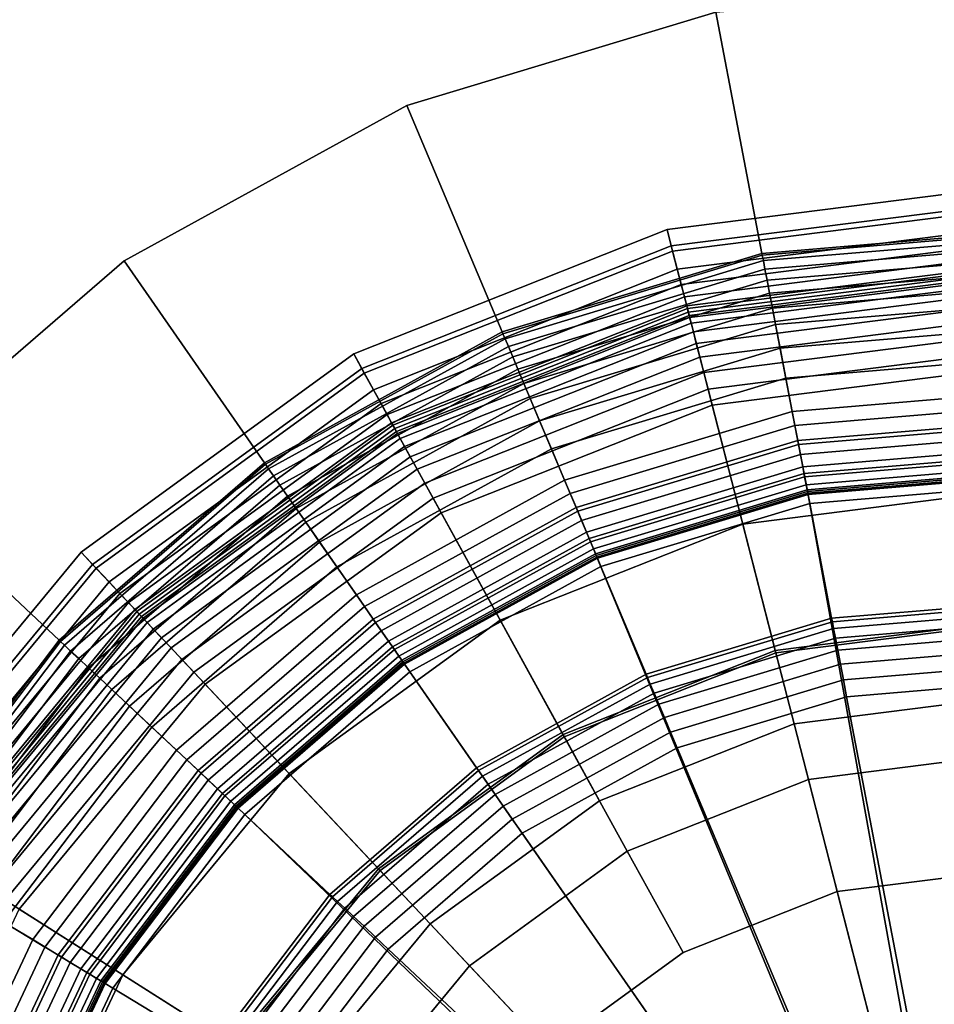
# Model space of a CAD drawing. Extents: x -43.1 to 43.1, y -41.3 to 41.3.
# Tile 631 of 656: x 25.6 to 26.4, y 21 to 21.9. Entities that reach past the tile are written whole.
import ezdxf

# ---------------------------------------------------------------- set-up
doc = ezdxf.new("R2010")
doc.units = 0
for name, color, linetype in [('LAMP', 7, 'CONTINUOUS'), ('LAMP_SUPPORT', 18, 'CONTINUOUS'), ('METAL_BASE', 254, 'CONTINUOUS')]:
    doc.layers.add(name, color=color, linetype=linetype)

msp = doc.modelspace()

# ---------------------------------------------------------------- linework, layer by layer
at = {"layer": 'LAMP'}
for points in [[(26.1737, 21.6867, 24.6401), (26.4772, 21.7251, 24.6401), (26.4772, 21.7099, 24.7579), (26.1775, 21.6719, 24.7579)], [(26.1787, 21.6673, 24.3843), (26.4772, 21.7051, 24.3843), (26.4772, 21.7251, 24.6401), (26.1737, 21.6867, 24.6401)], [(26.1775, 21.6719, 24.7579), (26.4772, 21.7099, 24.7579), (26.4772, 21.6512, 24.8806), (26.1921, 21.6151, 24.8806)], [(26.183, 21.6507, 24.0998), (26.4772, 21.6879, 24.0998), (26.4772, 21.7051, 24.3843), (26.1787, 21.6673, 24.3843)], [(25.8894, 21.574, 24.6401), (26.1737, 21.6867, 24.6401), (26.1775, 21.6719, 24.7579), (25.8967, 21.5607, 24.7579)], [(25.899, 21.5565, 24.3843), (26.1787, 21.6673, 24.3843), (26.1737, 21.6867, 24.6401), (25.8894, 21.574, 24.6401)], [(26.1865, 21.6369, 23.7996), (26.4772, 21.6737, 23.7996), (26.4772, 21.6879, 24.0998), (26.183, 21.6507, 24.0998)], [(25.8967, 21.5607, 24.7579), (26.1775, 21.6719, 24.7579), (26.1921, 21.6151, 24.8806), (25.925, 21.5093, 24.8806)], [(26.1894, 21.6258, 23.4966), (26.4772, 21.6623, 23.4966), (26.4772, 21.6737, 23.7996), (26.1865, 21.6369, 23.7996)], [(25.9073, 21.5414, 24.0998), (26.183, 21.6507, 24.0998), (26.1787, 21.6673, 24.3843), (25.899, 21.5565, 24.3843)], [(26.1915, 21.6175, 23.2036), (26.4772, 21.6537, 23.2036), (26.4772, 21.6623, 23.4966), (26.1894, 21.6258, 23.4966)], [(26.193, 21.6119, 22.9337), (26.4772, 21.6478, 22.9337), (26.4772, 21.6537, 23.2036), (26.1915, 21.6175, 23.2036)], [(26.1921, 21.6151, 24.8806), (26.4772, 21.6512, 24.8806), (26.4772, 21.5606, 24.9998), (26.2147, 21.5274, 24.9998)], [(25.9142, 21.529, 23.7996), (26.1865, 21.6369, 23.7996), (26.183, 21.6507, 24.0998), (25.9073, 21.5414, 24.0998)], [(26.1937, 21.6089, 22.6997), (26.4772, 21.6448, 22.6997), (26.4772, 21.6478, 22.9337), (26.193, 21.6119, 22.9337)], [(26.1942, 21.607, 22.6845), (26.4772, 21.6428, 22.6845), (26.4772, 21.6448, 22.6997), (26.1937, 21.6089, 22.6997)], [(26.1955, 21.6019, 22.6707), (26.4772, 21.6375, 22.6707), (26.4772, 21.6428, 22.6845), (26.1942, 21.607, 22.6845)], [(25.9197, 21.5189, 23.4966), (26.1894, 21.6258, 23.4966), (26.1865, 21.6369, 23.7996), (25.9142, 21.529, 23.7996)], [(26.1976, 21.5939, 22.6586), (26.4772, 21.6293, 22.6586), (26.4772, 21.6375, 22.6707), (26.1955, 21.6019, 22.6707)], [(25.9238, 21.5114, 23.2036), (26.1915, 21.6175, 23.2036), (26.1894, 21.6258, 23.4966), (25.9197, 21.5189, 23.4966)], [(26.2002, 21.5835, 22.6486), (26.4772, 21.6186, 22.6486), (26.4772, 21.6293, 22.6586), (26.1976, 21.5939, 22.6586)], [(25.9266, 21.5063, 22.9337), (26.193, 21.6119, 22.9337), (26.1915, 21.6175, 23.2036), (25.9238, 21.5114, 23.2036)], [(26.2034, 21.5711, 22.6411), (26.4772, 21.6058, 22.6411), (26.4772, 21.6186, 22.6486), (26.2002, 21.5835, 22.6486)], [(25.925, 21.5093, 24.8806), (26.1921, 21.6151, 24.8806), (26.2147, 21.5274, 24.9998), (25.9687, 21.4299, 24.9998)], [(25.9281, 21.5036, 22.6997), (26.1937, 21.6089, 22.6997), (26.193, 21.6119, 22.9337), (25.9266, 21.5063, 22.9337)], [(25.929, 21.5019, 22.6845), (26.1942, 21.607, 22.6845), (26.1937, 21.6089, 22.6997), (25.9281, 21.5036, 22.6997)], [(25.9316, 21.4973, 22.6707), (26.1955, 21.6019, 22.6707), (26.1942, 21.607, 22.6845), (25.929, 21.5019, 22.6845)], [(25.9355, 21.4901, 22.6586), (26.1976, 21.5939, 22.6586), (26.1955, 21.6019, 22.6707), (25.9316, 21.4973, 22.6707)], [(26.207, 21.5572, 22.6365), (26.4772, 21.5914, 22.6365), (26.4772, 21.6058, 22.6411), (26.2034, 21.5711, 22.6411)], [(25.9407, 21.4807, 22.6486), (26.2002, 21.5835, 22.6486), (26.1976, 21.5939, 22.6586), (25.9355, 21.4901, 22.6586)], [(26.2109, 21.542, 22.6352), (26.4772, 21.5757, 22.6352), (26.4772, 21.5914, 22.6365), (26.207, 21.5572, 22.6365)], [(25.9469, 21.4695, 22.6411), (26.2034, 21.5711, 22.6411), (26.2002, 21.5835, 22.6486), (25.9407, 21.4807, 22.6486)], [(25.642, 21.3942, 24.6401), (25.8894, 21.574, 24.6401), (25.8967, 21.5607, 24.7579), (25.6524, 21.383, 24.7579)], [(25.6557, 21.3796, 24.3843), (25.899, 21.5565, 24.3843), (25.8894, 21.574, 24.6401), (25.642, 21.3942, 24.6401)], [(25.9538, 21.4568, 22.6365), (26.207, 21.5572, 22.6365), (26.2034, 21.5711, 22.6411), (25.9469, 21.4695, 22.6411)], [(26.2719, 21.3049, 22.6428), (26.4773, 21.3309, 22.6428), (26.4772, 21.5757, 22.6352), (26.2109, 21.542, 22.6352)], [(25.6524, 21.383, 24.7579), (25.8967, 21.5607, 24.7579), (25.925, 21.5093, 24.8806), (25.6925, 21.3403, 24.8806)], [(25.6674, 21.3671, 24.0998), (25.9073, 21.5414, 24.0998), (25.899, 21.5565, 24.3843), (25.6557, 21.3796, 24.3843)], [(25.9614, 21.4431, 22.6352), (26.2109, 21.542, 22.6352), (26.207, 21.5572, 22.6365), (25.9538, 21.4568, 22.6365)], [(26.2147, 21.5274, 24.9998), (26.4772, 21.5606, 24.9998), (26.4772, 21.4493, 25.107), (26.2424, 21.4196, 25.107)], [(25.6772, 21.3567, 23.7996), (25.9142, 21.529, 23.7996), (25.9073, 21.5414, 24.0998), (25.6674, 21.3671, 24.0998)], [(26.0794, 21.2286, 22.6428), (26.2719, 21.3049, 22.6428), (26.2109, 21.542, 22.6352), (25.9614, 21.4431, 22.6352)], [(25.685, 21.3484, 23.4966), (25.9197, 21.5189, 23.4966), (25.9142, 21.529, 23.7996), (25.6772, 21.3567, 23.7996)], [(25.9687, 21.4299, 24.9998), (26.2147, 21.5274, 24.9998), (26.2424, 21.4196, 25.107), (26.0223, 21.3324, 25.107)], [(25.6909, 21.3421, 23.2036), (25.9238, 21.5114, 23.2036), (25.9197, 21.5189, 23.4966), (25.685, 21.3484, 23.4966)], [(25.6949, 21.3379, 22.9337), (25.9266, 21.5063, 22.9337), (25.9238, 21.5114, 23.2036), (25.6909, 21.3421, 23.2036)], [(25.6925, 21.3403, 24.8806), (25.925, 21.5093, 24.8806), (25.9687, 21.4299, 24.9998), (25.7546, 21.2743, 24.9998)], [(25.697, 21.3356, 22.6997), (25.9281, 21.5036, 22.6997), (25.9266, 21.5063, 22.9337), (25.6949, 21.3379, 22.9337)], [(25.6983, 21.3342, 22.6845), (25.929, 21.5019, 22.6845), (25.9281, 21.5036, 22.6997), (25.697, 21.3356, 22.6997)], [(25.7019, 21.3303, 22.6707), (25.9316, 21.4973, 22.6707), (25.929, 21.5019, 22.6845), (25.6983, 21.3342, 22.6845)], [(25.7076, 21.3243, 22.6586), (25.9355, 21.4901, 22.6586), (25.9316, 21.4973, 22.6707), (25.7019, 21.3303, 22.6707)], [(25.7149, 21.3165, 22.6486), (25.9407, 21.4807, 22.6486), (25.9355, 21.4901, 22.6586), (25.7076, 21.3243, 22.6586)], [(25.7237, 21.3072, 22.6411), (25.9469, 21.4695, 22.6411), (25.9407, 21.4807, 22.6486), (25.7149, 21.3165, 22.6486)], [(25.7335, 21.2967, 22.6365), (25.9538, 21.4568, 22.6365), (25.9469, 21.4695, 22.6411), (25.7237, 21.3072, 22.6411)], [(25.7442, 21.2853, 22.6352), (25.9614, 21.4431, 22.6352), (25.9538, 21.4568, 22.6365), (25.7335, 21.2967, 22.6365)], [(26.2424, 21.4196, 25.107), (26.4772, 21.4493, 25.107), (26.4773, 21.3287, 25.1939), (26.2724, 21.3028, 25.1939)], [(25.9119, 21.1068, 22.6428), (26.0794, 21.2286, 22.6428), (25.9614, 21.4431, 22.6352), (25.7442, 21.2853, 22.6352)], [(25.7546, 21.2743, 24.9998), (25.9687, 21.4299, 24.9998), (26.0223, 21.3324, 25.107), (25.8308, 21.1932, 25.107)], [(26.0223, 21.3324, 25.107), (26.2424, 21.4196, 25.107), (26.2724, 21.3028, 25.1939), (26.0804, 21.2267, 25.1939)], [(25.4471, 21.1584, 24.6401), (25.642, 21.3942, 24.6401), (25.6524, 21.383, 24.7579), (25.4599, 21.1503, 24.7579)], [(25.464, 21.1477, 24.3843), (25.6557, 21.3796, 24.3843), (25.642, 21.3942, 24.6401), (25.4471, 21.1584, 24.6401)], [(25.4599, 21.1503, 24.7579), (25.6524, 21.383, 24.7579), (25.6925, 21.3403, 24.8806), (25.5095, 21.1189, 24.8806)], [(25.4785, 21.1385, 24.0998), (25.6674, 21.3671, 24.0998), (25.6557, 21.3796, 24.3843), (25.464, 21.1477, 24.3843)], [(25.4905, 21.1309, 23.7996), (25.6772, 21.3567, 23.7996), (25.6674, 21.3671, 24.0998), (25.4785, 21.1385, 24.0998)], [(25.5001, 21.1248, 23.4966), (25.685, 21.3484, 23.4966), (25.6772, 21.3567, 23.7996), (25.4905, 21.1309, 23.7996)], [(25.5074, 21.1202, 23.2036), (25.6909, 21.3421, 23.2036), (25.685, 21.3484, 23.4966), (25.5001, 21.1248, 23.4966)], [(25.5123, 21.117, 22.9337), (25.6949, 21.3379, 22.9337), (25.6909, 21.3421, 23.2036), (25.5074, 21.1202, 23.2036)], [(25.5095, 21.1189, 24.8806), (25.6925, 21.3403, 24.8806), (25.7546, 21.2743, 24.9998), (25.586, 21.0703, 24.9998)], [(25.5149, 21.1154, 22.6997), (25.697, 21.3356, 22.6997), (25.6949, 21.3379, 22.9337), (25.5123, 21.117, 22.9337)], [(25.5166, 21.1144, 22.6845), (25.6983, 21.3342, 22.6845), (25.697, 21.3356, 22.6997), (25.5149, 21.1154, 22.6997)], [(25.521, 21.1115, 22.6707), (25.7019, 21.3303, 22.6707), (25.6983, 21.3342, 22.6845), (25.5166, 21.1144, 22.6845)], [(25.528, 21.1071, 22.6586), (25.7076, 21.3243, 22.6586), (25.7019, 21.3303, 22.6707), (25.521, 21.1115, 22.6707)], [(25.8308, 21.1932, 25.107), (26.0223, 21.3324, 25.107), (26.0804, 21.2267, 25.1939), (25.9134, 21.1053, 25.1939)], [(26.2889, 21.2385, 22.1433), (26.4773, 21.2623, 22.1433), (26.4773, 21.3309, 22.6428), (26.2719, 21.3049, 22.6428)], [(25.537, 21.1014, 22.6486), (25.7149, 21.3165, 22.6486), (25.7076, 21.3243, 22.6586), (25.528, 21.1071, 22.6586)], [(26.2724, 21.3028, 25.1939), (26.4773, 21.3287, 25.1939), (26.4773, 21.2102, 25.2522), (26.3019, 21.188, 25.2522)], [(25.5478, 21.0945, 22.6411), (25.7237, 21.3072, 22.6411), (25.7149, 21.3165, 22.6486), (25.537, 21.1014, 22.6486)], [(25.56, 21.0868, 22.6365), (25.7335, 21.2967, 22.6365), (25.7237, 21.3072, 22.6411), (25.5478, 21.0945, 22.6411)], [(26.1124, 21.1685, 22.1434), (26.2889, 21.2385, 22.1433), (26.2719, 21.3049, 22.6428), (26.0794, 21.2286, 22.6428)], [(26.0804, 21.2267, 25.1939), (26.2724, 21.3028, 25.1939), (26.3019, 21.188, 25.2522), (26.1376, 21.1229, 25.2522)], [(25.5732, 21.0784, 22.6352), (25.7442, 21.2853, 22.6352), (25.7335, 21.2967, 22.6365), (25.56, 21.0868, 22.6365)], [(25.78, 20.9473, 22.6428), (25.9119, 21.1068, 22.6428), (25.7442, 21.2853, 22.6352), (25.5732, 21.0784, 22.6352)], [(25.586, 21.0703, 24.9998), (25.7546, 21.2743, 24.9998), (25.8308, 21.1932, 25.107), (25.68, 21.0107, 25.107)], [(26.4773, 21.2623, 22.1433), (26.2889, 21.2385, 22.1433), (26.4775, 20.5049, 22.1433), (26.6657, 21.2386, 22.1433)], [(26.1124, 21.1685, 22.1434), (25.9589, 21.0569, 22.1434), (26.4775, 20.5049, 22.1433), (26.2889, 21.2385, 22.1433)], [(25.9589, 21.0569, 22.1434), (26.1124, 21.1685, 22.1434), (26.0794, 21.2286, 22.6428), (25.9119, 21.1068, 22.6428)], [(25.9134, 21.1053, 25.1939), (26.0804, 21.2267, 25.1939), (26.1376, 21.1229, 25.2522), (25.9946, 21.0189, 25.2522)], [(26.3019, 21.188, 25.2522), (26.4773, 21.2102, 25.2522), (26.4773, 21.1051, 25.2735), (26.3281, 21.0862, 25.2735)], [(25.68, 21.0107, 25.107), (25.8308, 21.1932, 25.107), (25.9134, 21.1053, 25.1939), (25.7818, 20.9461, 25.1939)], [(26.1376, 21.1229, 25.2522), (26.3019, 21.188, 25.2522), (26.3281, 21.0862, 25.2735), (26.1882, 21.0308, 25.2735)], [(25.9946, 21.0189, 25.2522), (26.1376, 21.1229, 25.2522), (26.1882, 21.0308, 25.2735), (26.0665, 20.9423, 25.2735)], [(25.8379, 20.9106, 22.1434), (25.9589, 21.0569, 22.1434), (25.9119, 21.1068, 22.6428), (25.78, 20.9473, 22.6428)], [(25.7818, 20.9461, 25.1939), (25.9134, 21.1053, 25.1939), (25.9946, 21.0189, 25.2522), (25.8819, 20.8826, 25.2522)], [(26.4773, 21.1051, 25.2735), (26.6266, 21.0863, 25.2735), (26.4775, 20.5049, 25.2735), (26.3281, 21.0862, 25.2735)], [(26.1882, 21.0308, 25.2735), (26.3281, 21.0862, 25.2735), (26.4775, 20.5049, 25.2735), (26.0665, 20.9423, 25.2735)], [(25.6919, 20.7599, 22.6428), (25.78, 20.9473, 22.6428), (25.5732, 21.0784, 22.6352), (25.459, 20.8355, 22.6352)], [(25.4734, 20.8308, 24.9998), (25.586, 21.0703, 24.9998), (25.68, 21.0107, 25.107), (25.5792, 20.7965, 25.107)], [(25.8379, 20.9106, 22.1434), (25.7571, 20.7387, 22.1433), (26.4775, 20.5049, 22.1433), (25.9589, 21.0569, 22.1434)], [(25.8819, 20.8826, 25.2522), (25.9946, 21.0189, 25.2522), (26.0665, 20.9423, 25.2735), (25.9707, 20.8264, 25.2735)], [(25.5792, 20.7965, 25.107), (25.68, 21.0107, 25.107), (25.7818, 20.9461, 25.1939), (25.6939, 20.7593, 25.1939)]]:
    msp.add_3dface(points, dxfattribs=at)
at = {"layer": 'LAMP_SUPPORT'}
for points in [[(26.5051, 21.6858, 19.0011), (26.2598, 21.6651, 19.0011), (26.2601, 21.6634, 18.9861), (26.5051, 21.6841, 18.9861)], [(26.5051, 21.6858, 22.465), (26.2598, 21.6651, 22.465), (26.2598, 21.6651, 19.0011), (26.5051, 21.6858, 19.0011)], [(26.5051, 21.6841, 22.48), (26.2601, 21.6634, 22.48), (26.2598, 21.6651, 22.465), (26.5051, 21.6858, 22.465)], [(26.5051, 21.6841, 18.9861), (26.2601, 21.6634, 18.9861), (26.2611, 21.6586, 18.9723), (26.505, 21.6791, 18.9723)], [(26.505, 21.6791, 22.4939), (26.2611, 21.6586, 22.4939), (26.2601, 21.6634, 22.48), (26.5051, 21.6841, 22.48)], [(26.505, 21.6791, 18.9723), (26.2611, 21.6586, 18.9723), (26.2625, 21.6509, 18.9601), (26.5048, 21.6714, 18.9601)], [(26.5048, 21.6714, 22.5061), (26.2625, 21.6509, 22.5061), (26.2611, 21.6586, 22.4939), (26.505, 21.6791, 22.4939)], [(26.5048, 21.6714, 18.9601), (26.2625, 21.6509, 18.9601), (26.2644, 21.641, 18.9499), (26.5046, 21.6612, 18.9499)], [(26.5046, 21.6612, 22.5162), (26.2644, 21.641, 22.5162), (26.2625, 21.6509, 22.5061), (26.5048, 21.6714, 22.5061)], [(26.2598, 21.6651, 19.0011), (26.0241, 21.5939, 19.0011), (26.0248, 21.5923, 18.9861), (26.2601, 21.6634, 18.9861)], [(26.2598, 21.6651, 22.465), (26.0241, 21.5939, 22.465), (26.0241, 21.5939, 19.0011), (26.2598, 21.6651, 19.0011)], [(26.2601, 21.6634, 22.48), (26.0248, 21.5923, 22.48), (26.0241, 21.5939, 22.465), (26.2598, 21.6651, 22.465)], [(26.2601, 21.6634, 18.9861), (26.0248, 21.5923, 18.9861), (26.0267, 21.5877, 18.9723), (26.2611, 21.6586, 18.9723)], [(26.2611, 21.6586, 22.4939), (26.0267, 21.5877, 22.4939), (26.0248, 21.5923, 22.48), (26.2601, 21.6634, 22.48)], [(26.5046, 21.6612, 18.9499), (26.2644, 21.641, 18.9499), (26.2667, 21.629, 18.9421), (26.5044, 21.649, 18.9421)], [(26.5044, 21.649, 22.524), (26.2667, 21.629, 22.524), (26.2644, 21.641, 22.5162), (26.5046, 21.6612, 22.5162)], [(26.2611, 21.6586, 18.9723), (26.0267, 21.5877, 18.9723), (26.0297, 21.5806, 18.9601), (26.2625, 21.6509, 18.9601)], [(26.2625, 21.6509, 22.5061), (26.0297, 21.5806, 22.5061), (26.0267, 21.5877, 22.4939), (26.2611, 21.6586, 22.4939)], [(26.2625, 21.6509, 18.9601), (26.0297, 21.5806, 18.9601), (26.0337, 21.5712, 18.9499), (26.2644, 21.641, 18.9499)], [(26.2644, 21.641, 22.5162), (26.0337, 21.5712, 22.5162), (26.0297, 21.5806, 22.5061), (26.2625, 21.6509, 22.5061)], [(26.5044, 21.649, 18.9421), (26.2667, 21.629, 18.9421), (26.2693, 21.6154, 18.9372), (26.5041, 21.6352, 18.9372)], [(26.5041, 21.6352, 22.5289), (26.2693, 21.6154, 22.5289), (26.2667, 21.629, 22.524), (26.5044, 21.649, 22.524)], [(26.2644, 21.641, 18.9499), (26.0337, 21.5712, 18.9499), (26.0384, 21.56, 18.9421), (26.2667, 21.629, 18.9421)], [(26.2667, 21.629, 22.524), (26.0384, 21.56, 22.524), (26.0337, 21.5712, 22.5162), (26.2644, 21.641, 22.5162)], [(26.5041, 21.6352, 18.9372), (26.2693, 21.6154, 18.9372), (26.2721, 21.6006, 18.9354), (26.5038, 21.6201, 18.9354)], [(26.5038, 21.6201, 22.5307), (26.2721, 21.6006, 22.5307), (26.2693, 21.6154, 22.5289), (26.5041, 21.6352, 22.5289)], [(26.2667, 21.629, 18.9421), (26.0384, 21.56, 18.9421), (26.0438, 21.5472, 18.9372), (26.2693, 21.6154, 18.9372)], [(26.2693, 21.6154, 22.5289), (26.0438, 21.5472, 22.5289), (26.0384, 21.56, 22.524), (26.2667, 21.629, 22.524)], [(26.2693, 21.6154, 18.9372), (26.0438, 21.5472, 18.9372), (26.0496, 21.5334, 18.9354), (26.2721, 21.6006, 18.9354)], [(26.2721, 21.6006, 22.5307), (26.0496, 21.5334, 22.5307), (26.0438, 21.5472, 22.5289), (26.2693, 21.6154, 22.5289)], [(26.5038, 21.6201, 18.9354), (26.2721, 21.6006, 18.9354), (26.2763, 21.5791, 18.9338), (26.5033, 21.5982, 18.9338)], [(26.5018, 21.5269, 22.5307), (26.2896, 21.509, 22.5307), (26.2721, 21.6006, 22.5307), (26.5038, 21.6201, 22.5307)], [(26.2721, 21.6006, 18.9354), (26.0496, 21.5334, 18.9354), (26.0581, 21.5131, 18.9338), (26.2763, 21.5791, 18.9338)], [(26.2896, 21.509, 22.5307), (26.0858, 21.4474, 22.5307), (26.0496, 21.5334, 22.5307), (26.2721, 21.6006, 22.5307)], [(26.5033, 21.5982, 18.9338), (26.2763, 21.5791, 18.9338), (26.2814, 21.552, 18.929), (26.5027, 21.5707, 18.929)], [(26.0241, 21.5939, 19.0011), (25.8084, 21.4752, 19.0011), (25.8094, 21.4738, 18.9861), (26.0248, 21.5923, 18.9861)], [(26.0241, 21.5939, 22.465), (25.8084, 21.4752, 22.465), (25.8084, 21.4752, 19.0011), (26.0241, 21.5939, 19.0011)], [(26.0248, 21.5923, 22.48), (25.8094, 21.4738, 22.48), (25.8084, 21.4752, 22.465), (26.0241, 21.5939, 22.465)], [(26.0248, 21.5923, 18.9861), (25.8094, 21.4738, 18.9861), (25.8122, 21.4698, 18.9723), (26.0267, 21.5877, 18.9723)], [(26.0267, 21.5877, 22.4939), (25.8122, 21.4698, 22.4939), (25.8094, 21.4738, 22.48), (26.0248, 21.5923, 22.48)], [(26.0267, 21.5877, 18.9723), (25.8122, 21.4698, 18.9723), (25.8167, 21.4634, 18.9601), (26.0297, 21.5806, 18.9601)], [(26.0297, 21.5806, 22.5061), (25.8167, 21.4634, 22.5061), (25.8122, 21.4698, 22.4939), (26.0267, 21.5877, 22.4939)], [(26.0297, 21.5806, 18.9601), (25.8167, 21.4634, 18.9601), (25.8225, 21.455, 18.9499), (26.0337, 21.5712, 18.9499)], [(26.0337, 21.5712, 22.5162), (25.8225, 21.455, 22.5162), (25.8167, 21.4634, 22.5061), (26.0297, 21.5806, 22.5061)], [(26.0337, 21.5712, 18.9499), (25.8225, 21.455, 18.9499), (25.8294, 21.445, 18.9421), (26.0384, 21.56, 18.9421)], [(26.0384, 21.56, 22.524), (25.8294, 21.445, 22.524), (25.8225, 21.455, 22.5162), (26.0337, 21.5712, 22.5162)], [(26.2763, 21.5791, 18.9338), (26.0581, 21.5131, 18.9338), (26.0688, 21.4878, 18.929), (26.2814, 21.552, 18.929)], [(26.5027, 21.5707, 18.929), (26.2814, 21.552, 18.929), (26.2872, 21.5217, 18.9214), (26.5021, 21.5398, 18.9214)], [(26.0384, 21.56, 18.9421), (25.8294, 21.445, 18.9421), (25.8373, 21.4337, 18.9372), (26.0438, 21.5472, 18.9372)], [(26.0438, 21.5472, 22.5289), (25.8373, 21.4337, 22.5289), (25.8294, 21.445, 22.524), (26.0384, 21.56, 22.524)], [(26.0438, 21.5472, 18.9372), (25.8373, 21.4337, 18.9372), (25.8459, 21.4213, 18.9354), (26.0496, 21.5334, 18.9354)], [(26.0496, 21.5334, 22.5307), (25.8459, 21.4213, 22.5307), (25.8373, 21.4337, 22.5289), (26.0438, 21.5472, 22.5289)], [(26.2814, 21.552, 18.929), (26.0688, 21.4878, 18.929), (26.0807, 21.4593, 18.9214), (26.2872, 21.5217, 18.9214)], [(26.5021, 21.5398, 18.9214), (26.2872, 21.5217, 18.9214), (26.2929, 21.4917, 18.9114), (26.5015, 21.5093, 18.9114)], [(26.0496, 21.5334, 18.9354), (25.8459, 21.4213, 18.9354), (25.8585, 21.4033, 18.9338), (26.0581, 21.5131, 18.9338)], [(26.0858, 21.4474, 22.5307), (25.8992, 21.3448, 22.5307), (25.8459, 21.4213, 22.5307), (26.0496, 21.5334, 22.5307)], [(26.5016, 21.513, 22.5291), (26.2922, 21.4953, 22.5291), (26.2896, 21.509, 22.5307), (26.5018, 21.5269, 22.5307)], [(26.2872, 21.5217, 18.9214), (26.0807, 21.4593, 18.9214), (26.0926, 21.4312, 18.9114), (26.2929, 21.4917, 18.9114)], [(26.0581, 21.5131, 18.9338), (25.8585, 21.4033, 18.9338), (25.8742, 21.3807, 18.929), (26.0688, 21.4878, 18.929)], [(26.2922, 21.4953, 22.5291), (26.0912, 21.4346, 22.5291), (26.0858, 21.4474, 22.5307), (26.2896, 21.509, 22.5307)], [(26.5013, 21.5002, 22.5245), (26.2947, 21.4827, 22.5245), (26.2922, 21.4953, 22.5291), (26.5016, 21.513, 22.5291)], [(26.5015, 21.5093, 18.9114), (26.2929, 21.4917, 18.9114), (26.298, 21.4654, 18.8993), (26.5009, 21.4825, 18.8993)], [(26.5011, 21.4888, 22.5173), (26.2968, 21.4716, 22.5173), (26.2947, 21.4827, 22.5245), (26.5013, 21.5002, 22.5245)], [(26.2947, 21.4827, 22.5245), (26.0961, 21.4228, 22.5245), (26.0912, 21.4346, 22.5291), (26.2922, 21.4953, 22.5291)], [(26.2929, 21.4917, 18.9114), (26.0926, 21.4312, 18.9114), (26.103, 21.4065, 18.8993), (26.298, 21.4654, 18.8993)], [(26.0688, 21.4878, 18.929), (25.8742, 21.3807, 18.929), (25.8918, 21.3554, 18.9214), (26.0807, 21.4593, 18.9214)], [(26.2968, 21.4716, 22.5173), (26.1005, 21.4123, 22.5173), (26.0961, 21.4228, 22.5245), (26.2947, 21.4827, 22.5245)], [(26.5009, 21.4794, 22.5079), (26.2985, 21.4624, 22.5079), (26.2968, 21.4716, 22.5173), (26.5011, 21.4888, 22.5173)], [(26.5009, 21.4825, 18.8993), (26.298, 21.4654, 18.8993), (26.3016, 21.4464, 18.8854), (26.5005, 21.4632, 18.8854)], [(25.8084, 21.4752, 19.0011), (25.6221, 21.3143, 19.0011), (25.6234, 21.3131, 18.9861), (25.8094, 21.4738, 18.9861)], [(25.8084, 21.4752, 22.465), (25.6221, 21.3143, 22.465), (25.6221, 21.3143, 19.0011), (25.8084, 21.4752, 19.0011)], [(25.8094, 21.4738, 22.48), (25.6234, 21.3131, 22.48), (25.6221, 21.3143, 22.465), (25.8084, 21.4752, 22.465)], [(25.8094, 21.4738, 18.9861), (25.6234, 21.3131, 18.9861), (25.627, 21.3097, 18.9723), (25.8122, 21.4698, 18.9723)], [(25.8122, 21.4698, 22.4939), (25.627, 21.3097, 22.4939), (25.6234, 21.3131, 22.48), (25.8094, 21.4738, 22.48)], [(26.5007, 21.4722, 22.4966), (26.2999, 21.4553, 22.4966), (26.2985, 21.4624, 22.5079), (26.5009, 21.4794, 22.5079)], [(25.8122, 21.4698, 18.9723), (25.627, 21.3097, 18.9723), (25.6326, 21.3044, 18.9601), (25.8167, 21.4634, 18.9601)], [(25.8167, 21.4634, 22.5061), (25.6326, 21.3044, 22.5061), (25.627, 21.3097, 22.4939), (25.8122, 21.4698, 22.4939)], [(25.8167, 21.4634, 18.9601), (25.6326, 21.3044, 18.9601), (25.6401, 21.2975, 18.9499), (25.8225, 21.455, 18.9499)], [(25.8225, 21.455, 22.5162), (25.6401, 21.2975, 22.5162), (25.6326, 21.3044, 22.5061), (25.8167, 21.4634, 22.5061)], [(26.2985, 21.4624, 22.5079), (26.1042, 21.4036, 22.5079), (26.1005, 21.4123, 22.5173), (26.2968, 21.4716, 22.5173)], [(26.298, 21.4654, 18.8993), (26.103, 21.4065, 18.8993), (26.1105, 21.3887, 18.8854), (26.3016, 21.4464, 18.8854)], [(26.5006, 21.4676, 22.4838), (26.3008, 21.4508, 22.4838), (26.2999, 21.4553, 22.4966), (26.5007, 21.4722, 22.4966)], [(26.5006, 21.466, 22.4698), (26.3011, 21.4492, 22.4698), (26.3008, 21.4508, 22.4838), (26.5006, 21.4676, 22.4838)], [(26.5006, 21.4643, 21.5662), (26.3014, 21.4475, 21.5662), (26.3011, 21.4492, 22.4698), (26.5006, 21.466, 22.4698)], [(26.4672, 20.528, 21.5662), (26.3014, 21.4475, 21.5662), (26.5006, 21.4643, 21.5662), (26.6989, 21.4393, 21.5662)], [(25.8225, 21.455, 18.9499), (25.6401, 21.2975, 18.9499), (25.6489, 21.2891, 18.9421), (25.8294, 21.445, 18.9421)], [(25.8294, 21.445, 22.524), (25.6489, 21.2891, 22.524), (25.6401, 21.2975, 22.5162), (25.8225, 21.455, 22.5162)], [(26.0807, 21.4593, 18.9214), (25.8918, 21.3554, 18.9214), (25.9092, 21.3303, 18.9114), (26.0926, 21.4312, 18.9114)], [(26.2999, 21.4553, 22.4966), (26.107, 21.397, 22.4966), (26.1042, 21.4036, 22.5079), (26.2985, 21.4624, 22.5079)], [(26.3008, 21.4508, 22.4838), (26.1088, 21.3927, 22.4838), (26.107, 21.397, 22.4966), (26.2999, 21.4553, 22.4966)], [(26.5005, 21.4632, 18.8854), (26.3016, 21.4464, 18.8854), (26.3032, 21.4382, 18.8701), (26.5004, 21.4549, 18.8701)], [(26.5004, 21.4549, 18.8701), (26.3032, 21.4382, 18.8701), (26.323, 21.3341, 17.848), (26.4982, 21.3489, 17.848)], [(26.0912, 21.4346, 22.5291), (25.9071, 21.3333, 22.5291), (25.8992, 21.3448, 22.5307), (26.0858, 21.4474, 22.5307)], [(26.3011, 21.4492, 22.4698), (26.1094, 21.3912, 22.4698), (26.1088, 21.3927, 22.4838), (26.3008, 21.4508, 22.4838)], [(26.3014, 21.4475, 21.5662), (26.11, 21.3897, 21.5662), (26.1094, 21.3912, 22.4698), (26.3011, 21.4492, 22.4698)], [(26.4672, 20.528, 21.5662), (26.11, 21.3897, 21.5662), (26.3014, 21.4475, 21.5662)], [(26.3016, 21.4464, 18.8854), (26.1105, 21.3887, 18.8854), (26.1137, 21.381, 18.8701), (26.3032, 21.4382, 18.8701)], [(25.8294, 21.445, 18.9421), (25.6489, 21.2891, 18.9421), (25.659, 21.2797, 18.9372), (25.8373, 21.4337, 18.9372)], [(25.8373, 21.4337, 22.5289), (25.659, 21.2797, 22.5289), (25.6489, 21.2891, 22.524), (25.8294, 21.445, 22.524)], [(26.3032, 21.4382, 18.8701), (26.1137, 21.381, 18.8701), (26.1548, 21.2833, 17.848), (26.323, 21.3341, 17.848)], [(25.8373, 21.4337, 18.9372), (25.659, 21.2797, 18.9372), (25.67, 21.2694, 18.9354), (25.8459, 21.4213, 18.9354)], [(25.8459, 21.4213, 22.5307), (25.67, 21.2694, 22.5307), (25.659, 21.2797, 22.5289), (25.8373, 21.4337, 22.5289)], [(26.0961, 21.4228, 22.5245), (25.9144, 21.3228, 22.5245), (25.9071, 21.3333, 22.5291), (26.0912, 21.4346, 22.5291)], [(26.0926, 21.4312, 18.9114), (25.9092, 21.3303, 18.9114), (25.9245, 21.3083, 18.8993), (26.103, 21.4065, 18.8993)], [(25.8459, 21.4213, 18.9354), (25.67, 21.2694, 18.9354), (25.686, 21.2544, 18.9338), (25.8585, 21.4033, 18.9338)], [(25.8992, 21.3448, 22.5307), (25.738, 21.2056, 22.5307), (25.67, 21.2694, 22.5307), (25.8459, 21.4213, 22.5307)], [(26.1005, 21.4123, 22.5173), (25.9209, 21.3135, 22.5173), (25.9144, 21.3228, 22.5245), (26.0961, 21.4228, 22.5245)], [(26.1042, 21.4036, 22.5079), (25.9263, 21.3058, 22.5079), (25.9209, 21.3135, 22.5173), (26.1005, 21.4123, 22.5173)], [(25.8585, 21.4033, 18.9338), (25.686, 21.2544, 18.9338), (25.7061, 21.2355, 18.929), (25.8742, 21.3807, 18.929)], [(26.103, 21.4065, 18.8993), (25.9245, 21.3083, 18.8993), (25.9356, 21.2924, 18.8854), (26.1105, 21.3887, 18.8854)], [(26.107, 21.397, 22.4966), (25.9304, 21.2998, 22.4966), (25.9263, 21.3058, 22.5079), (26.1042, 21.4036, 22.5079)], [(26.1088, 21.3927, 22.4838), (25.933, 21.2961, 22.4838), (25.9304, 21.2998, 22.4966), (26.107, 21.397, 22.4966)], [(26.1094, 21.3912, 22.4698), (25.934, 21.2947, 22.4698), (25.933, 21.2961, 22.4838), (26.1088, 21.3927, 22.4838)], [(26.11, 21.3897, 21.5662), (25.9349, 21.2934, 21.5662), (25.934, 21.2947, 22.4698), (26.1094, 21.3912, 22.4698)], [(26.4672, 20.528, 21.5662), (25.9349, 21.2934, 21.5662), (26.11, 21.3897, 21.5662)], [(26.1105, 21.3887, 18.8854), (25.9356, 21.2924, 18.8854), (25.9403, 21.2856, 18.8701), (26.1137, 21.381, 18.8701)], [(25.8742, 21.3807, 18.929), (25.7061, 21.2355, 18.929), (25.7286, 21.2144, 18.9214), (25.8918, 21.3554, 18.9214)], [(26.1137, 21.381, 18.8701), (25.9403, 21.2856, 18.8701), (26.0008, 21.1986, 17.848), (26.1548, 21.2833, 17.848)], [(25.8918, 21.3554, 18.9214), (25.7286, 21.2144, 18.9214), (25.7509, 21.1935, 18.9114), (25.9092, 21.3303, 18.9114)], [(26.4982, 21.3489, 17.848), (26.323, 21.3341, 17.848), (26.3237, 21.3309, 17.8327), (26.4981, 21.3456, 17.8327)], [(25.9071, 21.3333, 22.5291), (25.7482, 21.196, 22.5291), (25.738, 21.2056, 22.5307), (25.8992, 21.3448, 22.5307)], [(26.4981, 21.3456, 17.8327), (26.3237, 21.3309, 17.8327), (26.3248, 21.3248, 17.8188), (26.498, 21.3394, 17.8188)], [(26.498, 21.3394, 17.8188), (26.3248, 21.3248, 17.8188), (26.3265, 21.3161, 17.8067), (26.4978, 21.3305, 17.8067)], [(25.9144, 21.3228, 22.5245), (25.7575, 21.1872, 22.5245), (25.7482, 21.196, 22.5291), (25.9071, 21.3333, 22.5291)], [(25.9092, 21.3303, 18.9114), (25.7509, 21.1935, 18.9114), (25.7704, 21.1752, 18.8993), (25.9245, 21.3083, 18.8993)], [(26.323, 21.3341, 17.848), (26.1548, 21.2833, 17.848), (26.1561, 21.2803, 17.8327), (26.3237, 21.3309, 17.8327)], [(26.3237, 21.3309, 17.8327), (26.1561, 21.2803, 17.8327), (26.1585, 21.2745, 17.8188), (26.3248, 21.3248, 17.8188)], [(26.4978, 21.3305, 17.8067), (26.3265, 21.3161, 17.8067), (26.3286, 21.3052, 17.7967), (26.4976, 21.3194, 17.7967)], [(25.9209, 21.3135, 22.5173), (25.7658, 21.1795, 22.5173), (25.7575, 21.1872, 22.5245), (25.9144, 21.3228, 22.5245)], [(26.3248, 21.3248, 17.8188), (26.1585, 21.2745, 17.8188), (26.1619, 21.2663, 17.8067), (26.3265, 21.3161, 17.8067)], [(25.6221, 21.3143, 19.0011), (25.4733, 21.1182, 19.0011), (25.4748, 21.1173, 18.9861), (25.6234, 21.3131, 18.9861)], [(25.6221, 21.3143, 22.465), (25.4733, 21.1182, 22.465), (25.4733, 21.1182, 19.0011), (25.6221, 21.3143, 19.0011)], [(25.6234, 21.3131, 22.48), (25.4748, 21.1173, 22.48), (25.4733, 21.1182, 22.465), (25.6221, 21.3143, 22.465)], [(25.6234, 21.3131, 18.9861), (25.4748, 21.1173, 18.9861), (25.479, 21.1147, 18.9723), (25.627, 21.3097, 18.9723)], [(25.627, 21.3097, 22.4939), (25.479, 21.1147, 22.4939), (25.4748, 21.1173, 22.48), (25.6234, 21.3131, 22.48)], [(25.9263, 21.3058, 22.5079), (25.7726, 21.173, 22.5079), (25.7658, 21.1795, 22.5173), (25.9209, 21.3135, 22.5173)], [(26.3265, 21.3161, 17.8067), (26.1619, 21.2663, 17.8067), (26.1662, 21.2561, 17.7967), (26.3286, 21.3052, 17.7967)], [(26.4976, 21.3194, 17.7967), (26.3286, 21.3052, 17.7967), (26.331, 21.2924, 17.7891), (26.4973, 21.3064, 17.7891)], [(25.627, 21.3097, 18.9723), (25.479, 21.1147, 18.9723), (25.4857, 21.1107, 18.9601), (25.6326, 21.3044, 18.9601)], [(25.6326, 21.3044, 22.5061), (25.4857, 21.1107, 22.5061), (25.479, 21.1147, 22.4939), (25.627, 21.3097, 22.4939)], [(25.6326, 21.3044, 18.9601), (25.4857, 21.1107, 18.9601), (25.4944, 21.1054, 18.9499), (25.6401, 21.2975, 18.9499)], [(25.6401, 21.2975, 22.5162), (25.4944, 21.1054, 22.5162), (25.4857, 21.1107, 22.5061), (25.6326, 21.3044, 22.5061)], [(25.9245, 21.3083, 18.8993), (25.7704, 21.1752, 18.8993), (25.7845, 21.1619, 18.8854), (25.9356, 21.2924, 18.8854)], [(25.9304, 21.2998, 22.4966), (25.7779, 21.1681, 22.4966), (25.7726, 21.173, 22.5079), (25.9263, 21.3058, 22.5079)], [(26.3286, 21.3052, 17.7967), (26.1662, 21.2561, 17.7967), (26.1713, 21.2442, 17.7891), (26.331, 21.2924, 17.7891)], [(26.4973, 21.3064, 17.7891), (26.331, 21.2924, 17.7891), (26.3337, 21.2782, 17.7843), (26.497, 21.292, 17.7843)], [(25.6401, 21.2975, 18.9499), (25.4944, 21.1054, 18.9499), (25.5048, 21.0991, 18.9421), (25.6489, 21.2891, 18.9421)], [(25.6489, 21.2891, 22.524), (25.5048, 21.0991, 22.524), (25.4944, 21.1054, 22.5162), (25.6401, 21.2975, 22.5162)], [(25.933, 21.2961, 22.4838), (25.7812, 21.165, 22.4838), (25.7779, 21.1681, 22.4966), (25.9304, 21.2998, 22.4966)], [(25.934, 21.2947, 22.4698), (25.7824, 21.1638, 22.4698), (25.7812, 21.165, 22.4838), (25.933, 21.2961, 22.4838)], [(25.9349, 21.2934, 21.5662), (25.7837, 21.1627, 21.5662), (25.7824, 21.1638, 22.4698), (25.934, 21.2947, 22.4698)], [(25.6489, 21.2891, 18.9421), (25.5048, 21.0991, 18.9421), (25.5166, 21.092, 18.9372), (25.659, 21.2797, 18.9372)], [(25.659, 21.2797, 22.5289), (25.5166, 21.092, 22.5289), (25.5048, 21.0991, 22.524), (25.6489, 21.2891, 22.524)], [(26.4672, 20.528, 21.5662), (26.4582, 20.5162, 21.5662), (25.7837, 21.1627, 21.5662), (25.9349, 21.2934, 21.5662)], [(25.9356, 21.2924, 18.8854), (25.7845, 21.1619, 18.8854), (25.7905, 21.1562, 18.8701), (25.9403, 21.2856, 18.8701)], [(25.9403, 21.2856, 18.8701), (25.7905, 21.1562, 18.8701), (25.8678, 21.0837, 17.848), (26.0008, 21.1986, 17.848)], [(26.331, 21.2924, 17.7891), (26.1713, 21.2442, 17.7891), (26.1769, 21.2308, 17.7843), (26.3337, 21.2782, 17.7843)], [(26.497, 21.292, 17.7843), (26.3337, 21.2782, 17.7843), (26.3366, 21.263, 17.7827), (26.4967, 21.2765, 17.7827)], [(25.659, 21.2797, 18.9372), (25.5166, 21.092, 18.9372), (25.5295, 21.0842, 18.9354), (25.67, 21.2694, 18.9354)], [(25.67, 21.2694, 22.5307), (25.5295, 21.0842, 22.5307), (25.5166, 21.092, 22.5289), (25.659, 21.2797, 22.5289)], [(26.1548, 21.2833, 17.848), (26.0008, 21.1986, 17.848), (26.0027, 21.1959, 17.8327), (26.1561, 21.2803, 17.8327)], [(26.1561, 21.2803, 17.8327), (26.0027, 21.1959, 17.8327), (26.0063, 21.1908, 17.8188), (26.1585, 21.2745, 17.8188)], [(26.3337, 21.2782, 17.7843), (26.1769, 21.2308, 17.7843), (26.1829, 21.2165, 17.7827), (26.3366, 21.263, 17.7827)], [(26.4967, 21.2765, 17.7827), (26.3366, 21.263, 17.7827), (26.4031, 20.9151, 17.7827), (26.4894, 20.9224, 17.7827)], [(25.67, 21.2694, 18.9354), (25.5295, 21.0842, 18.9354), (25.5483, 21.0728, 18.9338), (25.686, 21.2544, 18.9338)], [(25.738, 21.2056, 22.5307), (25.6093, 21.0359, 22.5307), (25.5295, 21.0842, 22.5307), (25.67, 21.2694, 22.5307)], [(26.1585, 21.2745, 17.8188), (26.0063, 21.1908, 17.8188), (26.0113, 21.1835, 17.8067), (26.1619, 21.2663, 17.8067)], [(26.1619, 21.2663, 17.8067), (26.0113, 21.1835, 17.8067), (26.0177, 21.1744, 17.7967), (26.1662, 21.2561, 17.7967)], [(26.3366, 21.263, 17.7827), (26.1829, 21.2165, 17.7827), (26.3202, 20.8901, 17.7827), (26.4031, 20.9151, 17.7827)], [(25.686, 21.2544, 18.9338), (25.5483, 21.0728, 18.9338), (25.5718, 21.0586, 18.929), (25.7061, 21.2355, 18.929)], [(26.1662, 21.2561, 17.7967), (26.0177, 21.1744, 17.7967), (26.0251, 21.1637, 17.7891), (26.1713, 21.2442, 17.7891)], [(26.0251, 21.1637, 17.7891), (26.0333, 21.1519, 17.7843), (26.1769, 21.2308, 17.7843), (26.1713, 21.2442, 17.7891)], [(25.7061, 21.2355, 18.929), (25.5718, 21.0586, 18.929), (25.5982, 21.0426, 18.9214), (25.7286, 21.2144, 18.9214)], [(26.1769, 21.2308, 17.7843), (26.0333, 21.1519, 17.7843), (26.0422, 21.1391, 17.7827), (26.1829, 21.2165, 17.7827)], [(25.7286, 21.2144, 18.9214), (25.5982, 21.0426, 18.9214), (25.6244, 21.0267, 18.9114), (25.7509, 21.1935, 18.9114)], [(26.1829, 21.2165, 17.7827), (26.0422, 21.1391, 17.7827), (26.2444, 20.8484, 17.7827), (26.3202, 20.8901, 17.7827)], [(25.7482, 21.196, 22.5291), (25.6212, 21.0287, 22.5291), (25.6093, 21.0359, 22.5307), (25.738, 21.2056, 22.5307)], [(25.7575, 21.1872, 22.5245), (25.6322, 21.022, 22.5245), (25.6212, 21.0287, 22.5291), (25.7482, 21.196, 22.5291)], [(26.0008, 21.1986, 17.848), (25.8678, 21.0837, 17.848), (25.8702, 21.0815, 17.8327), (26.0027, 21.1959, 17.8327)], [(26.0027, 21.1959, 17.8327), (25.8702, 21.0815, 17.8327), (25.8748, 21.0772, 17.8188), (26.0063, 21.1908, 17.8188)], [(25.7509, 21.1935, 18.9114), (25.6244, 21.0267, 18.9114), (25.6473, 21.0129, 18.8993), (25.7704, 21.1752, 18.8993)], [(25.7658, 21.1795, 22.5173), (25.6419, 21.0162, 22.5173), (25.6322, 21.022, 22.5245), (25.7575, 21.1872, 22.5245)], [(26.0063, 21.1908, 17.8188), (25.8748, 21.0772, 17.8188), (25.8812, 21.0711, 17.8067), (26.0113, 21.1835, 17.8067)], [(25.7726, 21.173, 22.5079), (25.6499, 21.0113, 22.5079), (25.6419, 21.0162, 22.5173), (25.7658, 21.1795, 22.5173)], [(26.0113, 21.1835, 17.8067), (25.8812, 21.0711, 17.8067), (25.8893, 21.0635, 17.7967), (26.0177, 21.1744, 17.7967)], [(25.7704, 21.1752, 18.8993), (25.6473, 21.0129, 18.8993), (25.6638, 21.0029, 18.8854), (25.7845, 21.1619, 18.8854)], [(25.7779, 21.1681, 22.4966), (25.6561, 21.0075, 22.4966), (25.6499, 21.0113, 22.5079), (25.7726, 21.173, 22.5079)], [(26.0177, 21.1744, 17.7967), (25.8893, 21.0635, 17.7967), (25.8988, 21.0547, 17.7891), (26.0251, 21.1637, 17.7891)], [(26.4582, 20.5162, 21.5662), (25.5778, 20.8226, 21.5662), (25.6628, 21.0035, 21.5662), (25.7837, 21.1627, 21.5662)], [(25.7812, 21.165, 22.4838), (25.66, 21.0052, 22.4838), (25.6561, 21.0075, 22.4966), (25.7779, 21.1681, 22.4966)], [(25.7824, 21.1638, 22.4698), (25.6614, 21.0043, 22.4698), (25.66, 21.0052, 22.4838), (25.7812, 21.165, 22.4838)], [(25.7837, 21.1627, 21.5662), (25.6628, 21.0035, 21.5662), (25.6614, 21.0043, 22.4698), (25.7824, 21.1638, 22.4698)], [(25.7845, 21.1619, 18.8854), (25.6638, 21.0029, 18.8854), (25.6709, 20.9986, 18.8701), (25.7905, 21.1562, 18.8701)], [(26.0251, 21.1637, 17.7891), (25.8988, 21.0547, 17.7891), (25.9093, 21.0448, 17.7843), (26.0333, 21.1519, 17.7843)], [(25.7905, 21.1562, 18.8701), (25.6709, 20.9986, 18.8701), (25.7616, 20.9437, 17.848), (25.8678, 21.0837, 17.848)], [(26.0333, 21.1519, 17.7843), (25.9093, 21.0448, 17.7843), (25.9207, 21.0341, 17.7827), (26.0422, 21.1391, 17.7827)], [(26.0422, 21.1391, 17.7827), (25.9207, 21.0341, 17.7827), (26.1789, 20.7918, 17.7827), (26.2444, 20.8484, 17.7827)], [(25.6093, 21.0359, 22.5307), (25.5187, 20.8432, 22.5307), (25.4306, 20.8738, 22.5307), (25.5295, 21.0842, 22.5307)], [(25.8678, 21.0837, 17.848), (25.7616, 20.9437, 17.848), (25.7644, 20.942, 17.8327), (25.8702, 21.0815, 17.8327)], [(25.8702, 21.0815, 17.8327), (25.7644, 20.942, 17.8327), (25.7698, 20.9388, 17.8188), (25.8748, 21.0772, 17.8188)], [(25.8748, 21.0772, 17.8188), (25.7698, 20.9388, 17.8188), (25.7773, 20.9342, 17.8067), (25.8812, 21.0711, 17.8067)], [(25.8812, 21.0711, 17.8067), (25.7773, 20.9342, 17.8067), (25.7868, 20.9284, 17.7967), (25.8893, 21.0635, 17.7967)], [(25.8893, 21.0635, 17.7967), (25.7868, 20.9284, 17.7967), (25.7979, 20.9217, 17.7891), (25.8988, 21.0547, 17.7891)], [(25.5718, 21.0586, 18.929), (25.4773, 20.8575, 18.929), (25.5064, 20.8474, 18.9214), (25.5982, 21.0426, 18.9214)], [(25.8988, 21.0547, 17.7891), (25.7979, 20.9217, 17.7891), (25.8103, 20.9142, 17.7843), (25.9093, 21.0448, 17.7843)], [(25.9093, 21.0448, 17.7843), (25.8103, 20.9142, 17.7843), (25.8236, 20.9062, 17.7827), (25.9207, 21.0341, 17.7827)], [(25.5982, 21.0426, 18.9214), (25.5064, 20.8474, 18.9214), (25.5353, 20.8374, 18.9114), (25.6244, 21.0267, 18.9114)], [(25.6212, 21.0287, 22.5291), (25.5318, 20.8386, 22.5291), (25.5187, 20.8432, 22.5307), (25.6093, 21.0359, 22.5307)], [(25.6322, 21.022, 22.5245), (25.5439, 20.8344, 22.5245), (25.5318, 20.8386, 22.5291), (25.6212, 21.0287, 22.5291)], [(25.6244, 21.0267, 18.9114), (25.5353, 20.8374, 18.9114), (25.5606, 20.8286, 18.8993), (25.6473, 21.0129, 18.8993)], [(25.9207, 21.0341, 17.7827), (25.8236, 20.9062, 17.7827), (26.1266, 20.7228, 17.7827), (26.1789, 20.7918, 17.7827)], [(25.6419, 21.0162, 22.5173), (25.5546, 20.8307, 22.5173), (25.5439, 20.8344, 22.5245), (25.6322, 21.022, 22.5245)], [(25.6499, 21.0113, 22.5079), (25.5635, 20.8275, 22.5079), (25.5546, 20.8307, 22.5173), (25.6419, 21.0162, 22.5173)], [(25.6473, 21.0129, 18.8993), (25.5606, 20.8286, 18.8993), (25.5788, 20.8222, 18.8854), (25.6638, 21.0029, 18.8854)], [(25.6561, 21.0075, 22.4966), (25.5703, 20.8252, 22.4966), (25.5635, 20.8275, 22.5079), (25.6499, 21.0113, 22.5079)], [(25.66, 21.0052, 22.4838), (25.5747, 20.8237, 22.4838), (25.5703, 20.8252, 22.4966), (25.6561, 21.0075, 22.4966)], [(25.6614, 21.0043, 22.4698), (25.5762, 20.8231, 22.4698), (25.5747, 20.8237, 22.4838), (25.66, 21.0052, 22.4838)], [(25.6628, 21.0035, 21.5662), (25.5778, 20.8226, 21.5662), (25.5762, 20.8231, 22.4698), (25.6614, 21.0043, 22.4698)], [(25.6638, 21.0029, 18.8854), (25.5788, 20.8222, 18.8854), (25.5867, 20.8195, 18.8701), (25.6709, 20.9986, 18.8701)], [(25.6709, 20.9986, 18.8701), (25.5867, 20.8195, 18.8701), (25.6868, 20.7846, 17.848), (25.7616, 20.9437, 17.848)]]:
    msp.add_3dface(points, dxfattribs=at)
at = {"layer": 'METAL_BASE'}
for points in [[(27.0036, 32.0474, 30.106), (27.0311, 32.0239, 30.241), (0.867, 1.3896, 30.241), (0.8395, 1.4131, 30.106)], [(27.0311, 32.0239, 29.9709), (27.0036, 32.0474, 30.106), (0.8395, 1.4131, 30.106), (0.867, 1.3896, 29.9709)], [(27.0311, 32.0239, 30.241), (27.1063, 31.9597, 30.3399), (0.9422, 1.3254, 30.3399), (0.867, 1.3896, 30.241)], [(27.1063, 31.9597, 29.872), (27.0311, 32.0239, 29.9709), (0.867, 1.3896, 29.9709), (0.9422, 1.3254, 29.872)], [(27.1063, 31.9597, 30.3399), (27.209, 31.8719, 30.3761), (1.0449, 1.2377, 30.3761), (0.9422, 1.3254, 30.3399)], [(27.209, 31.8719, 29.8358), (27.1063, 31.9597, 29.872), (0.9422, 1.3254, 29.872), (1.0449, 1.2377, 29.8358)], [(27.209, 31.8719, 30.3761), (27.3117, 31.7842, 30.3399), (1.1476, 1.15, 30.3399), (1.0449, 1.2377, 30.3761)], [(27.3117, 31.7842, 29.872), (27.209, 31.8719, 29.8358), (1.0449, 1.2377, 29.8358), (1.1476, 1.15, 29.872)], [(27.3117, 31.7842, 30.3399), (27.3869, 31.72, 30.241), (1.2228, 1.0858, 30.241), (1.1476, 1.15, 30.3399)], [(27.3869, 31.72, 29.9709), (27.3117, 31.7842, 29.872), (1.1476, 1.15, 29.872), (1.2228, 1.0858, 29.9709)], [(27.3869, 31.72, 30.241), (27.4144, 31.6965, 30.106), (1.2503, 1.0623, 30.106), (1.2228, 1.0858, 30.241)], [(27.4144, 31.6965, 30.106), (27.3869, 31.72, 29.9709), (1.2228, 1.0858, 29.9709), (1.2503, 1.0623, 30.106)], [(26.5051, 21.6858, 19.8457), (26.5097, 21.9087, 19.8457), (26.218, 21.8841, 19.8457), (26.2598, 21.6651, 19.8457)], [(26.2598, 21.6651, 20.7327), (26.218, 21.8841, 20.7327), (26.5097, 21.9087, 20.7327), (26.5051, 21.6858, 20.7327)], [(26.218, 21.8841, 20.7327), (25.9377, 21.7994, 20.7327), (25.9377, 21.7994, 19.8457), (26.218, 21.8841, 19.8457)], [(26.2598, 21.6651, 19.8457), (26.218, 21.8841, 19.8457), (25.9377, 21.7994, 19.8457), (26.0241, 21.5939, 19.8457)], [(26.0241, 21.5939, 20.7327), (25.9377, 21.7994, 20.7327), (26.218, 21.8841, 20.7327), (26.2598, 21.6651, 20.7327)], [(25.9377, 21.7994, 20.7327), (25.6811, 21.6583, 20.7327), (25.6811, 21.6583, 19.8457), (25.9377, 21.7994, 19.8457)], [(26.0241, 21.5939, 19.8457), (25.9377, 21.7994, 19.8457), (25.6811, 21.6583, 19.8457), (25.8084, 21.4752, 19.8457)], [(25.8084, 21.4752, 20.7327), (25.6811, 21.6583, 20.7327), (25.9377, 21.7994, 20.7327), (26.0241, 21.5939, 20.7327)], [(26.5051, 21.6858, 19.8457), (26.2598, 21.6651, 19.8457), (26.2598, 21.6651, 20.7327), (26.5051, 21.6858, 20.7327)], [(26.2598, 21.6651, 19.8457), (26.0241, 21.5939, 19.8457), (26.0241, 21.5939, 20.7327), (26.2598, 21.6651, 20.7327)], [(25.6811, 21.6583, 20.7327), (25.4595, 21.4669, 20.7327), (25.4595, 21.4669, 19.8457), (25.6811, 21.6583, 19.8457)], [(25.8084, 21.4752, 19.8457), (25.6811, 21.6583, 19.8457), (25.4595, 21.4669, 19.8457), (25.6221, 21.3143, 19.8457)], [(25.6221, 21.3143, 20.7327), (25.4595, 21.4669, 20.7327), (25.6811, 21.6583, 20.7327), (25.8084, 21.4752, 20.7327)], [(26.0241, 21.5939, 19.8457), (25.8084, 21.4752, 19.8457), (25.8084, 21.4752, 20.7327), (26.0241, 21.5939, 20.7327)], [(25.8084, 21.4752, 19.8457), (25.6221, 21.3143, 19.8457), (25.6221, 21.3143, 20.7327), (25.8084, 21.4752, 20.7327)], [(25.6221, 21.3143, 19.8457), (25.4595, 21.4669, 19.8457), (25.2826, 21.2336, 19.8457), (25.4733, 21.1182, 19.8457)], [(25.4733, 21.1182, 20.7327), (25.2826, 21.2336, 20.7327), (25.4595, 21.4669, 20.7327), (25.6221, 21.3143, 20.7327)], [(25.6221, 21.3143, 19.8457), (25.4733, 21.1182, 19.8457), (25.4733, 21.1182, 20.7327), (25.6221, 21.3143, 20.7327)]]:
    msp.add_3dface(points, dxfattribs=at)

doc.saveas('drawing.dxf')
